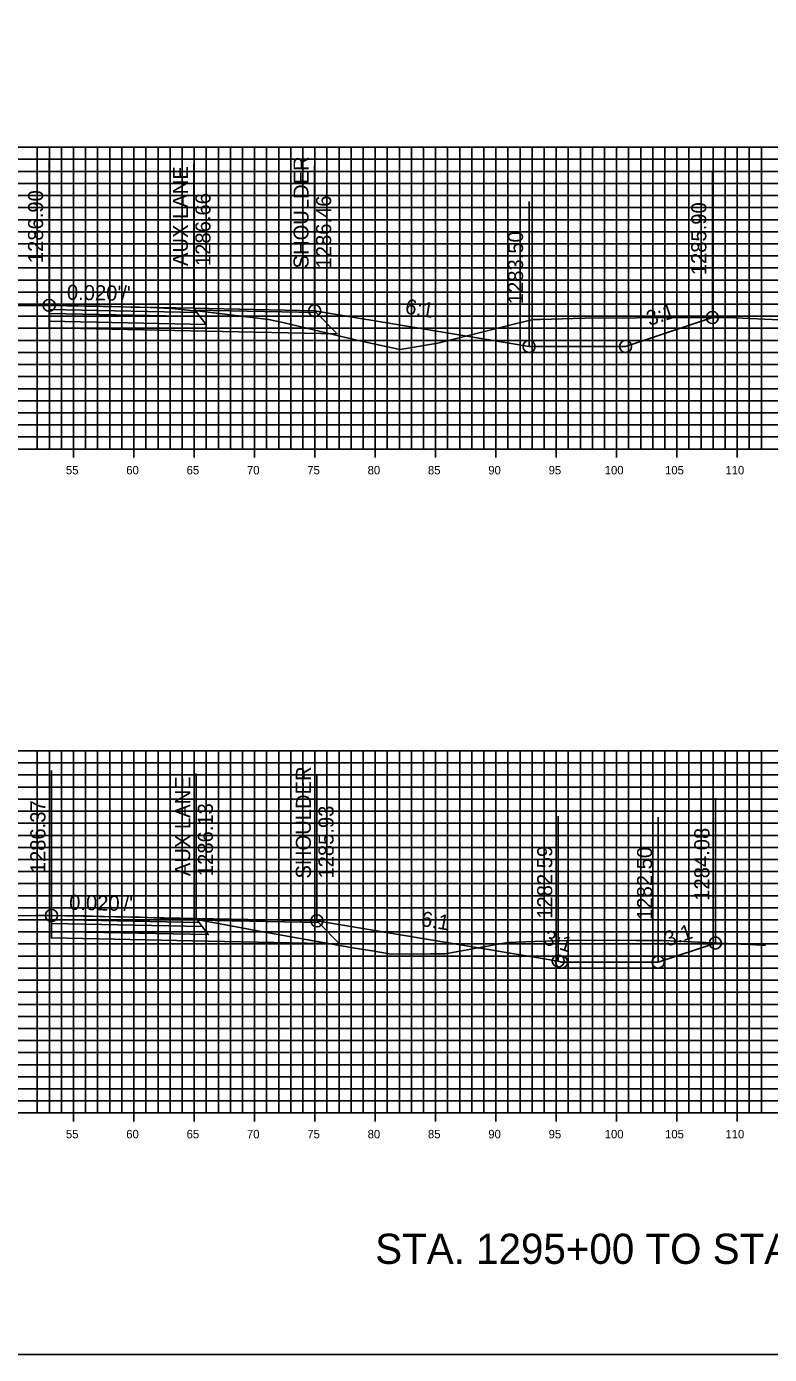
# Model space of a CAD drawing. Extents: x 674939 to 678919, y 750652 to 765176.
# Drawn here: x 678799.6 to 678861.2, y 763806.3 to 763916.3 of the extents above; entities that cross this region are included whole.
import ezdxf

# ---------------------------------------------------------------- set-up
doc = ezdxf.new("R2010")
doc.units = 0
for name, color, linetype in [('R_Alt Surface', 7, 'Continuous'), ('R_Axis', 7, 'Continuous'), ('R_Axis Annot', 7, 'Continuous'), ('R_Draft', 7, 'Continuous'), ('R_Exist Surface', 7, 'Continuous'), ('R_Fin Surface', 7, 'Continuous'), ('R_Grid', 7, 'Continuous'), ('R_No Plot', 7, 'Continuous'), ('R_Xsect Elev', 7, 'Continuous'), ('R_Xsect Slope', 7, 'Continuous')]:
    doc.layers.add(name, color=color, linetype=linetype)

msp = doc.modelspace()

# ---------------------------------------------------------------- linework, layer by layer
for points in [[(678823.51, 763892.75), (678841.28, 763889.79)], [(678841.28, 763889.79), (678849.28, 763889.79), (678856.47, 763892.19)], [(678823.7, 763842.21), (678843.7, 763838.88), (678843.98, 763838.79)], [(678843.98, 763838.79), (678851.98, 763838.79), (678856.72, 763840.37)]]:
    msp.add_lwpolyline(points)
at = {"layer": 'R_Alt Surface'}
for points in [[(678801.51, 763892.86), (678801.51, 763892.53), (678814.01, 763892.27), (678813.76, 763892.61)], [(678801.51, 763892.53), (678801.51, 763891.87), (678814.51, 763891.6), (678814.01, 763892.27)], [(678801.7, 763842.32), (678801.7, 763841.99), (678814.2, 763841.74), (678813.95, 763842.07)], [(678801.7, 763841.99), (678801.7, 763841.33), (678814.7, 763841.07), (678814.2, 763841.74)]]:
    msp.add_lwpolyline(points, close=True, dxfattribs=at)
for points in [[(678801.51, 763891.87), (678801.51, 763891.33), (678814.51, 763891.06), (678825.38, 763890.84), (678823.63, 763892.59)], [(678801.7, 763841.33), (678801.7, 763840.79), (678814.7, 763840.53), (678825.58, 763840.31), (678823.82, 763842.06)]]:
    msp.add_lwpolyline(points, dxfattribs=at)
at = {"layer": 'R_Axis'}
for p, q in [((678803.53, 763880.59), (678803.53, 763881.99)), ((678808.53, 763880.59), (678808.53, 763881.99)), ((678813.53, 763880.59), (678813.53, 763881.99)), ((678818.53, 763880.59), (678818.53, 763881.99)), ((678823.53, 763880.59), (678823.53, 763881.99)), ((678828.53, 763880.59), (678828.53, 763881.99)), ((678833.53, 763880.59), (678833.53, 763881.99)), ((678838.53, 763880.59), (678838.53, 763881.99)), ((678843.53, 763880.59), (678843.53, 763881.99)), ((678848.53, 763880.59), (678848.53, 763881.99)), ((678853.53, 763880.59), (678853.53, 763881.99)), ((678858.53, 763880.59), (678858.53, 763881.99)), ((678598.53, 763881.29), (678898.53, 763881.29)), ((678803.53, 763825.59), (678803.53, 763826.99)), ((678808.53, 763825.59), (678808.53, 763826.99)), ((678813.53, 763825.59), (678813.53, 763826.99)), ((678818.53, 763825.59), (678818.53, 763826.99)), ((678823.53, 763825.59), (678823.53, 763826.99)), ((678828.53, 763825.59), (678828.53, 763826.99)), ((678833.53, 763825.59), (678833.53, 763826.99)), ((678838.53, 763825.59), (678838.53, 763826.99)), ((678843.53, 763825.59), (678843.53, 763826.99)), ((678848.53, 763825.59), (678848.53, 763826.99)), ((678853.53, 763825.59), (678853.53, 763826.99)), ((678858.53, 763825.59), (678858.53, 763826.99)), ((678598.53, 763826.29), (678898.53, 763826.29))]:
    msp.add_line(p, q, dxfattribs=at)
at = {"layer": 'R_Exist Surface'}
for points in [[(678798.45, 763893.18), (678801.51, 763893.19), (678801.6, 763893.19), (678801.69, 763893.19), (678802.36, 763893.17), (678802.97, 763893.15), (678803.94, 763893.15), (678805.73, 763893.13), (678806.7, 763893.1), (678807.6, 763893.06), (678808.3, 763893.05), (678809.87, 763893.02), (678811.02, 763892.96), (678811.69, 763892.93), (678813.23, 763892.78), (678813.99, 763892.71), (678815.17, 763892.57), (678819.7, 763892.03), (678820.88, 763891.76), (678826.44, 763890.44), (678827.26, 763890.26), (678830.56, 763889.54), (678831.27, 763889.66), (678833.73, 763890.07), (678840.14, 763891.65), (678841.61, 763892.01), (678842.21, 763892.02), (678844.92, 763892.11), (678845.94, 763892.14), (678850.19, 763892.16), (678857.28, 763892.19), (678857.99, 763892.2), (678858.38, 763892.17), (678862.04, 763891.99)], [(678795.87, 763842.63), (678800.39, 763842.65), (678801.7, 763842.65), (678801.75, 763842.65), (678801.77, 763842.65), (678802.83, 763842.62), (678803.17, 763842.61), (678804.53, 763842.61), (678805.16, 763842.6), (678806.98, 763842.55), (678807.61, 763842.53), (678808.82, 763842.51), (678809.07, 763842.51), (678810.73, 763842.43), (678811.22, 763842.41), (678811.52, 763842.42), (678812.58, 763842.35), (678814.18, 763842.23), (678818.65, 763841.4), (678818.72, 763841.38), (678818.91, 763841.35), (678826.68, 763839.98), (678828.44, 763839.69), (678829.86, 763839.44), (678833.11, 763839.47), (678834.32, 763839.48), (678838.58, 763840.24), (678839.49, 763840.42), (678841.75, 763840.49), (678843.61, 763840.54), (678843.84, 763840.56), (678845.29, 763840.6), (678850.15, 763840.58), (678852.4, 763840.58), (678860.61, 763840.18), (678860.87, 763840.17)]]:
    msp.add_lwpolyline(points, dxfattribs=at)
at = {"layer": 'R_Fin Surface'}
for points in [[(678823.51, 763892.75), (678813.51, 763892.95), (678801.51, 763893.19)], [(678801.51, 763893.19), (678813.51, 763892.95), (678823.51, 763892.75), (678841.28, 763889.79), (678849.28, 763889.79), (678856.47, 763892.19)], [(678823.51, 763892.75), (678823.51, 763892.75)], [(678823.7, 763842.21), (678813.7, 763842.41), (678801.7, 763842.65)], [(678801.7, 763842.65), (678813.7, 763842.41), (678823.7, 763842.21), (678843.7, 763838.88), (678843.98, 763838.79), (678851.98, 763838.79), (678856.72, 763840.37)], [(678823.7, 763842.21), (678823.7, 763842.21)]]:
    msp.add_lwpolyline(points, dxfattribs=at)
for points in [[(678801.51, 763893.19), (678801.51, 763892.86), (678813.76, 763892.61), (678813.51, 763892.95)], [(678813.51, 763892.95), (678823.51, 763892.75), (678823.63, 763892.59), (678813.63, 763892.79)], [(678801.7, 763842.65), (678801.7, 763842.32), (678813.95, 763842.07), (678813.7, 763842.41)], [(678813.7, 763842.41), (678823.7, 763842.21), (678823.82, 763842.06), (678813.82, 763842.25)]]:
    msp.add_lwpolyline(points, close=True, dxfattribs=at)
at = {"layer": 'R_Grid'}
for p, q in [((678598.53, 763906.29), (678898.53, 763906.29)), ((678800.53, 763881.29), (678800.53, 763906.29)), ((678801.53, 763881.29), (678801.53, 763906.29)), ((678802.53, 763881.29), (678802.53, 763906.29)), ((678803.53, 763881.29), (678803.53, 763906.29)), ((678804.53, 763881.29), (678804.53, 763906.29)), ((678805.53, 763881.29), (678805.53, 763906.29)), ((678806.53, 763881.29), (678806.53, 763906.29)), ((678807.53, 763881.29), (678807.53, 763906.29)), ((678808.53, 763881.29), (678808.53, 763906.29)), ((678809.53, 763881.29), (678809.53, 763906.29)), ((678810.53, 763881.29), (678810.53, 763906.29)), ((678811.53, 763881.29), (678811.53, 763906.29)), ((678812.53, 763881.29), (678812.53, 763906.29)), ((678813.53, 763881.29), (678813.53, 763906.29)), ((678814.53, 763881.29), (678814.53, 763906.29)), ((678815.53, 763881.29), (678815.53, 763906.29)), ((678816.53, 763881.29), (678816.53, 763906.29)), ((678817.53, 763881.29), (678817.53, 763906.29)), ((678818.53, 763881.29), (678818.53, 763906.29)), ((678819.53, 763881.29), (678819.53, 763906.29)), ((678820.53, 763881.29), (678820.53, 763906.29)), ((678821.53, 763881.29), (678821.53, 763906.29)), ((678822.53, 763881.29), (678822.53, 763906.29)), ((678823.53, 763881.29), (678823.53, 763906.29)), ((678824.53, 763881.29), (678824.53, 763906.29)), ((678825.53, 763881.29), (678825.53, 763906.29)), ((678826.53, 763881.29), (678826.53, 763906.29)), ((678827.53, 763881.29), (678827.53, 763906.29)), ((678828.53, 763881.29), (678828.53, 763906.29)), ((678829.53, 763881.29), (678829.53, 763906.29)), ((678830.53, 763881.29), (678830.53, 763906.29)), ((678831.53, 763881.29), (678831.53, 763906.29)), ((678832.53, 763881.29), (678832.53, 763906.29)), ((678833.53, 763881.29), (678833.53, 763906.29)), ((678834.53, 763881.29), (678834.53, 763906.29)), ((678835.53, 763881.29), (678835.53, 763906.29)), ((678836.53, 763881.29), (678836.53, 763906.29)), ((678837.53, 763881.29), (678837.53, 763906.29)), ((678838.53, 763881.29), (678838.53, 763906.29)), ((678839.53, 763881.29), (678839.53, 763906.29)), ((678840.53, 763881.29), (678840.53, 763906.29)), ((678841.53, 763881.29), (678841.53, 763906.29)), ((678842.53, 763881.29), (678842.53, 763906.29)), ((678843.53, 763881.29), (678843.53, 763906.29)), ((678844.53, 763881.29), (678844.53, 763906.29)), ((678845.53, 763881.29), (678845.53, 763906.29)), ((678846.53, 763881.29), (678846.53, 763906.29)), ((678847.53, 763881.29), (678847.53, 763906.29)), ((678848.53, 763881.29), (678848.53, 763906.29)), ((678849.53, 763881.29), (678849.53, 763906.29)), ((678850.53, 763881.29), (678850.53, 763906.29)), ((678851.53, 763881.29), (678851.53, 763906.29)), ((678852.53, 763881.29), (678852.53, 763906.29)), ((678853.53, 763881.29), (678853.53, 763906.29)), ((678854.53, 763881.29), (678854.53, 763906.29)), ((678855.53, 763881.29), (678855.53, 763906.29)), ((678856.53, 763881.29), (678856.53, 763906.29)), ((678857.53, 763881.29), (678857.53, 763906.29)), ((678858.53, 763881.29), (678858.53, 763906.29)), ((678859.53, 763881.29), (678859.53, 763906.29)), ((678860.53, 763881.29), (678860.53, 763906.29)), ((678598.53, 763905.29), (678898.53, 763905.29)), ((678598.53, 763904.29), (678898.53, 763904.29)), ((678598.53, 763903.29), (678898.53, 763903.29)), ((678598.53, 763902.29), (678898.53, 763902.29)), ((678598.53, 763901.29), (678898.53, 763901.29)), ((678598.53, 763900.29), (678898.53, 763900.29)), ((678598.53, 763899.29), (678898.53, 763899.29)), ((678598.53, 763898.29), (678898.53, 763898.29)), ((678598.53, 763897.29), (678898.53, 763897.29)), ((678598.53, 763896.29), (678898.53, 763896.29)), ((678598.53, 763895.29), (678898.53, 763895.29)), ((678598.53, 763894.29), (678898.53, 763894.29)), ((678598.53, 763893.29), (678898.53, 763893.29)), ((678598.53, 763892.29), (678898.53, 763892.29)), ((678598.53, 763891.29), (678898.53, 763891.29)), ((678598.53, 763890.29), (678898.53, 763890.29)), ((678598.53, 763889.29), (678898.53, 763889.29)), ((678598.53, 763888.29), (678898.53, 763888.29)), ((678598.53, 763887.29), (678898.53, 763887.29)), ((678598.53, 763886.29), (678898.53, 763886.29)), ((678598.53, 763885.29), (678898.53, 763885.29)), ((678598.53, 763884.29), (678898.53, 763884.29)), ((678598.53, 763883.29), (678898.53, 763883.29)), ((678598.53, 763882.29), (678898.53, 763882.29)), ((678598.53, 763881.29), (678898.53, 763881.29)), ((678598.53, 763856.29), (678898.53, 763856.29)), ((678800.53, 763826.29), (678800.53, 763856.29)), ((678801.53, 763826.29), (678801.53, 763856.29)), ((678802.53, 763826.29), (678802.53, 763856.29)), ((678803.53, 763826.29), (678803.53, 763856.29)), ((678804.53, 763826.29), (678804.53, 763856.29)), ((678805.53, 763826.29), (678805.53, 763856.29)), ((678806.53, 763826.29), (678806.53, 763856.29)), ((678807.53, 763826.29), (678807.53, 763856.29)), ((678808.53, 763826.29), (678808.53, 763856.29)), ((678809.53, 763826.29), (678809.53, 763856.29)), ((678810.53, 763826.29), (678810.53, 763856.29)), ((678811.53, 763826.29), (678811.53, 763856.29)), ((678812.53, 763826.29), (678812.53, 763856.29)), ((678813.53, 763826.29), (678813.53, 763856.29)), ((678814.53, 763826.29), (678814.53, 763856.29)), ((678815.53, 763826.29), (678815.53, 763856.29)), ((678816.53, 763826.29), (678816.53, 763856.29)), ((678817.53, 763826.29), (678817.53, 763856.29)), ((678818.53, 763826.29), (678818.53, 763856.29)), ((678819.53, 763826.29), (678819.53, 763856.29)), ((678820.53, 763826.29), (678820.53, 763856.29)), ((678821.53, 763826.29), (678821.53, 763856.29)), ((678822.53, 763826.29), (678822.53, 763856.29)), ((678823.53, 763826.29), (678823.53, 763856.29)), ((678824.53, 763826.29), (678824.53, 763856.29)), ((678825.53, 763826.29), (678825.53, 763856.29)), ((678826.53, 763826.29), (678826.53, 763856.29)), ((678827.53, 763826.29), (678827.53, 763856.29)), ((678828.53, 763826.29), (678828.53, 763856.29)), ((678829.53, 763826.29), (678829.53, 763856.29)), ((678830.53, 763826.29), (678830.53, 763856.29)), ((678831.53, 763826.29), (678831.53, 763856.29)), ((678832.53, 763826.29), (678832.53, 763856.29)), ((678833.53, 763826.29), (678833.53, 763856.29)), ((678834.53, 763826.29), (678834.53, 763856.29)), ((678835.53, 763826.29), (678835.53, 763856.29)), ((678836.53, 763826.29), (678836.53, 763856.29)), ((678837.53, 763826.29), (678837.53, 763856.29)), ((678838.53, 763826.29), (678838.53, 763856.29)), ((678839.53, 763826.29), (678839.53, 763856.29)), ((678840.53, 763826.29), (678840.53, 763856.29)), ((678841.53, 763826.29), (678841.53, 763856.29)), ((678842.53, 763826.29), (678842.53, 763856.29)), ((678843.53, 763826.29), (678843.53, 763856.29)), ((678844.53, 763826.29), (678844.53, 763856.29)), ((678845.53, 763826.29), (678845.53, 763856.29)), ((678846.53, 763826.29), (678846.53, 763856.29)), ((678847.53, 763826.29), (678847.53, 763856.29)), ((678848.53, 763826.29), (678848.53, 763856.29)), ((678849.53, 763826.29), (678849.53, 763856.29)), ((678850.53, 763826.29), (678850.53, 763856.29)), ((678851.53, 763826.29), (678851.53, 763856.29)), ((678852.53, 763826.29), (678852.53, 763856.29)), ((678853.53, 763826.29), (678853.53, 763856.29)), ((678854.53, 763826.29), (678854.53, 763856.29)), ((678855.53, 763826.29), (678855.53, 763856.29)), ((678856.53, 763826.29), (678856.53, 763856.29)), ((678857.53, 763826.29), (678857.53, 763856.29)), ((678858.53, 763826.29), (678858.53, 763856.29)), ((678859.53, 763826.29), (678859.53, 763856.29)), ((678860.53, 763826.29), (678860.53, 763856.29)), ((678598.53, 763855.29), (678898.53, 763855.29)), ((678598.53, 763854.29), (678898.53, 763854.29)), ((678598.53, 763853.29), (678898.53, 763853.29)), ((678598.53, 763852.29), (678898.53, 763852.29)), ((678598.53, 763851.29), (678898.53, 763851.29)), ((678598.53, 763850.29), (678898.53, 763850.29)), ((678598.53, 763849.29), (678898.53, 763849.29)), ((678598.53, 763848.29), (678898.53, 763848.29)), ((678598.53, 763847.29), (678898.53, 763847.29)), ((678598.53, 763846.29), (678898.53, 763846.29)), ((678598.53, 763845.29), (678898.53, 763845.29)), ((678598.53, 763844.29), (678898.53, 763844.29)), ((678598.53, 763843.29), (678898.53, 763843.29)), ((678598.53, 763842.29), (678898.53, 763842.29)), ((678598.53, 763841.29), (678898.53, 763841.29)), ((678598.53, 763840.29), (678898.53, 763840.29)), ((678598.53, 763839.29), (678898.53, 763839.29)), ((678598.53, 763838.29), (678898.53, 763838.29)), ((678598.53, 763837.29), (678898.53, 763837.29)), ((678598.53, 763836.29), (678898.53, 763836.29)), ((678598.53, 763835.29), (678898.53, 763835.29)), ((678598.53, 763834.29), (678898.53, 763834.29)), ((678598.53, 763833.29), (678898.53, 763833.29)), ((678598.53, 763832.29), (678898.53, 763832.29)), ((678598.53, 763831.29), (678898.53, 763831.29)), ((678598.53, 763830.29), (678898.53, 763830.29)), ((678598.53, 763829.29), (678898.53, 763829.29)), ((678598.53, 763828.29), (678898.53, 763828.29)), ((678598.53, 763827.29), (678898.53, 763827.29)), ((678598.53, 763826.29), (678898.53, 763826.29))]:
    msp.add_line(p, q, dxfattribs=at)
at = {"layer": 'R_No Plot'}
msp.add_lwpolyline([(678578.53, 763806.29), (678918.53, 763806.29), (678918.53, 764026.29), (678578.53, 764026.29)], close=True, dxfattribs=at)
for centre in [(678801.51, 763893.19), (678823.51, 763892.75), (678856.47, 763892.19), (678841.28, 763889.79), (678849.28, 763889.79), (678801.7, 763842.65), (678823.7, 763842.21), (678856.72, 763840.37), (678843.7, 763838.88), (678843.98, 763838.79), (678851.98, 763838.79)]:
    msp.add_circle(centre, 0.5, dxfattribs=at)
at = {"layer": 'R_Xsect Elev'}
for p, q in [((678801.51, 763893.19), (678801.51, 763905.19)), ((678813.51, 763892.95), (678813.51, 763904.95)), ((678823.51, 763892.75), (678823.51, 763904.75)), ((678856.47, 763892.19), (678856.47, 763904.19)), ((678841.28, 763889.79), (678841.28, 763901.79)), ((678801.7, 763842.65), (678801.7, 763854.65)), ((678813.7, 763842.41), (678813.7, 763854.41)), ((678823.7, 763842.21), (678823.7, 763854.21)), ((678856.72, 763840.37), (678856.72, 763852.37)), ((678843.7, 763838.88), (678843.7, 763850.88)), ((678851.98, 763838.79), (678851.98, 763850.79))]:
    msp.add_line(p, q, dxfattribs=at)

# ---------------------------------------------------------------- texts
at = {"layer": 'R_Axis Annot'}
for s, p in [('55', (678802.9, 763879.19)), ('60', (678807.9, 763879.19)), ('65', (678812.9, 763879.19)), ('70', (678817.9, 763879.19)), ('75', (678822.9, 763879.19)), ('80', (678827.9, 763879.19)), ('85', (678832.9, 763879.19)), ('90', (678837.9, 763879.19)), ('95', (678842.9, 763879.19)), ('100', (678847.55, 763879.19)), ('105', (678852.55, 763879.19)), ('110', (678857.55, 763879.19)), ('55', (678802.9, 763824.19)), ('60', (678807.9, 763824.19)), ('65', (678812.9, 763824.19)), ('70', (678817.9, 763824.19)), ('75', (678822.9, 763824.19)), ('80', (678827.9, 763824.19)), ('85', (678832.9, 763824.19)), ('90', (678837.9, 763824.19)), ('95', (678842.9, 763824.19)), ('100', (678847.55, 763824.19)), ('105', (678852.55, 763824.19)), ('110', (678857.55, 763824.19))]:
    msp.add_text(s, height=0.7, dxfattribs=at).set_placement(p)
at = {"layer": 'R_Draft'}
msp.add_text('STA. 1295+00 TO STA. 1297+00', height=2.5, dxfattribs=at).set_placement((678828.53, 763813.79))
at = {"layer": 'R_Xsect Elev'}
for s, p in [('SHOULDER', (678823.01, 763896.25)), ('AUX LANE', (678813.01, 763896.45)), ('1286.90', (678801.01, 763896.69)), ('1286.66', (678814.88, 763896.45)), ('1286.46', (678824.88, 763896.25)), ('1285.90', (678855.97, 763895.69)), ('1283.50', (678840.78, 763893.29)), ('SHOULDER', (678823.2, 763845.71)), ('AUX LANE', (678813.2, 763845.91)), ('1286.37', (678801.2, 763846.15)), ('1286.13', (678815.08, 763845.91)), ('1285.93', (678825.08, 763845.71)), ('1284.08', (678856.22, 763843.87)), ('1282.59', (678843.2, 763842.38)), ('1282.50', (678851.48, 763842.29))]:
    msp.add_text(s, height=1.25, rotation=90, dxfattribs=at).set_placement(p)
at = {"layer": 'R_Xsect Slope'}
for s, rotation, p in [("0.020'/'", 358.8542, (678802.97, 763893.66)), ('6:1', 350.5377, (678830.95, 763892.52)), ('3:1', 18.4349, (678851.25, 763891.47)), ("0.020'/'", 358.8542, (678803.16, 763843.12)), ('6:1', 350.5377, (678832.26, 763841.79)), ('3:1', 341.5651, (678842.39, 763840.31)), ('3:1', 18.4349, (678852.73, 763840.06))]:
    msp.add_text(s, height=1.25, rotation=rotation, dxfattribs=at).set_placement(p)

doc.saveas('drawing.dxf')
